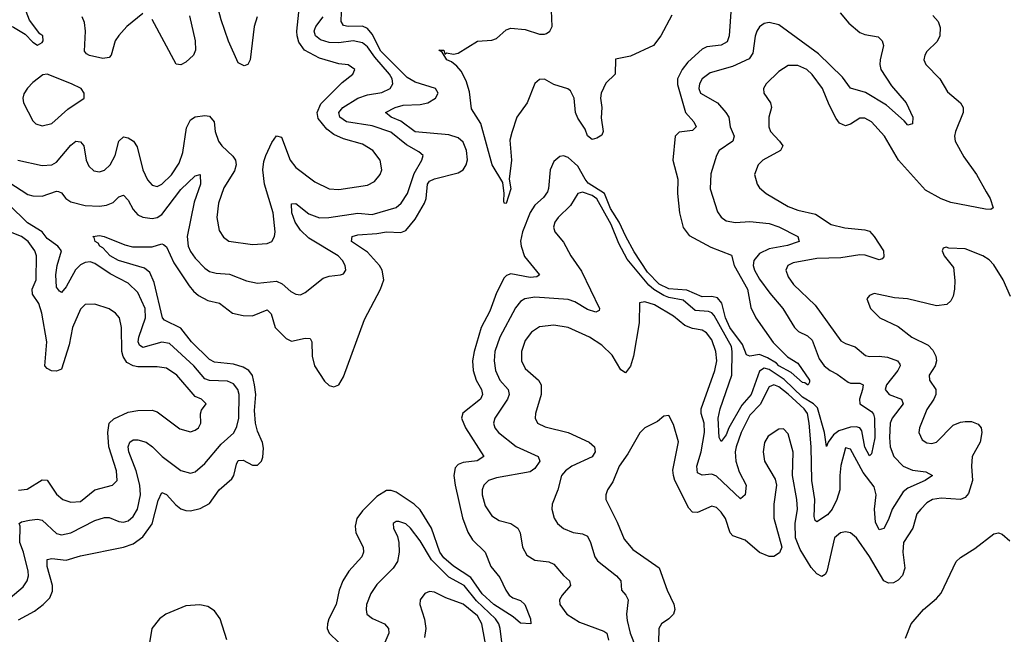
# Model space of a CAD drawing. Header units: inches. Extents: x 1843162 to 1959474, y 907081 to 1016326.
# Tile 283 of 656: x 1920416 to 1924534, y 912266 to 914838. Entities that reach past the tile are written whole.
import ezdxf

# ---------------------------------------------------------------- set-up
doc = ezdxf.new("R2010")
doc.units = ezdxf.units.IN
doc.header["$MEASUREMENT"] = 0
doc.layers.add('B9921', color=7, linetype='Continuous')

msp = doc.modelspace()

# ---------------------------------------------------------------- linework, layer by layer
at = {"layer": 'B9921', "color": 5}
for points, elevation in [([(1921409.5, 914850), (1921396.9, 914810), (1921380.1, 914670), (1921370, 914650.9), (1921354.6, 914645.4), (1921330, 914658), (1921288.7, 914748.7), (1921257.8, 914837.8), (1921224.2, 914964.2)], 660), ([(1923142.9, 914857.1), (1923097.5, 914770), (1923066.2, 914730), (1922970, 914685.2), (1922907.7, 914672.3), (1922905.5, 914610), (1922867.4, 914572.6), (1922847.8, 914530), (1922844.6, 914510), (1922850.1, 914470), (1922847.1, 914427.1), (1922856.3, 914370), (1922850, 914355.3), (1922830, 914342), (1922810, 914337.2), (1922790, 914352.7), (1922780.1, 914380.1), (1922750, 914426), (1922740.2, 914450), (1922734.6, 914510), (1922719.9, 914539.9), (1922708.6, 914548.6), (1922650, 914566.6), (1922610, 914589.8), (1922590, 914587.9), (1922570, 914571.1), (1922537.7, 914490), (1922495.2, 914430), (1922473.7, 914366.3), (1922466.2, 914333.8), (1922472.7, 914250), (1922463.2, 914170), (1922469.1, 914130), (1922450, 914068.4), (1922442, 914070), (1922440.1, 914080.1), (1922442.2, 914110), (1922436.1, 914156.1), (1922392.2, 914230), (1922343.9, 914403.9), (1922305.5, 914465.5), (1922296.5, 914536.5), (1922282.8, 914582.8), (1922262.4, 914622.4), (1922244, 914644), (1922222, 914662), (1922202, 914670), (1922182, 914702), (1922168, 914710), (1922190, 914710.7), (1922194, 914694), (1922201.2, 914698.8), (1922230, 914694.4), (1922250, 914697.4), (1922330, 914747.8), (1922390, 914753.1), (1922410, 914759.8), (1922450, 914795.2), (1922470, 914803), (1922530, 914796.9), (1922590, 914778), (1922610, 914777), (1922619, 914781), (1922632.7, 914790), (1922642.7, 914810), (1922638.3, 914910)], 580), ([(1920126.8, 914866.8), (1920210, 914832.4), (1920276.7, 914836.7), (1920344.5, 914824.5), (1920390, 914806.8), (1920438, 914778), (1920470, 914744.7), (1920490, 914732), (1920510, 914742), (1920514, 914750), (1920512.7, 914770), (1920499.3, 914779.3), (1920456.3, 914836.3), (1920435.8, 914890)], 680), ([(1920407.6, 914250), (1920510, 914228.4), (1920550, 914230.9), (1920570, 914241.9), (1920630, 914312.5), (1920650, 914329.4), (1920670, 914327.3), (1920684.6, 914310), (1920693.4, 914250), (1920705.1, 914225.1), (1920725.1, 914205.1), (1920750, 914201.2), (1920770, 914208.3), (1920794.5, 914230), (1920815.6, 914270), (1920830, 914330.4), (1920850, 914347.6), (1920870, 914343.9), (1920891.1, 914330), (1920906.5, 914306.5), (1920930.1, 914210), (1920950, 914167.4), (1920970, 914145.2), (1920990, 914140.2), (1921010, 914150.2), (1921050, 914188.3), (1921083, 914237), (1921098.1, 914281.9), (1921114, 914386), (1921130, 914419.3), (1921150, 914431.8), (1921190, 914437.4), (1921210, 914435), (1921229.3, 914410), (1921233.6, 914370), (1921247.5, 914330), (1921261.5, 914310), (1921307.4, 914267.4), (1921318.8, 914250), (1921321.7, 914230), (1921314.3, 914205.7), (1921270, 914134.3), (1921246.5, 914070), (1921240.5, 914010), (1921250, 913956.3), (1921267.4, 913927.4), (1921290, 913911.5), (1921390, 913896.9), (1921450, 913901.5), (1921469.8, 913910.2), (1921481, 913930), (1921483.8, 913950), (1921475.1, 914030), (1921440.1, 914150), (1921433, 914210), (1921436.1, 914243.9), (1921445, 914270), (1921470, 914323.6), (1921490, 914352.6), (1921510, 914346.5), (1921546.4, 914250), (1921570, 914219.2), (1921650, 914159.7), (1921710, 914130.2), (1921750, 914127.4), (1921870, 914146.2), (1921899.7, 914160.3), (1921923.9, 914190), (1921929.8, 914210), (1921922.8, 914250), (1921893.1, 914290), (1921850, 914316.8), (1921770, 914340.1), (1921730, 914357.2), (1921699.9, 914379.9), (1921664.4, 914424.4), (1921660.1, 914450), (1921674.6, 914485.4), (1921764.2, 914575.8), (1921809.6, 914610), (1921816.9, 914630), (1921790, 914649.7), (1921750, 914653.1), (1921670, 914676.7), (1921606.2, 914710), (1921583.5, 914743.5), (1921576.6, 914770), (1921574.7, 914790), (1921583.4, 914870)], 660), ([(1920410, 912326.8), (1920477.8, 912362.2), (1920514.5, 912390), (1920541.1, 912418.9), (1920553.1, 912446.9), (1920553.4, 912470), (1920529.9, 912550.1), (1920530, 912579.3), (1920550, 912582.3), (1920610, 912575.3), (1920670, 912594.6), (1920850, 912630.1), (1920890, 912644.5), (1920930, 912673.1), (1920970, 912727.7), (1920994.6, 912825.4), (1921010, 912858.9), (1921030, 912850.2), (1921068.2, 912808.2), (1921090, 912790.8), (1921110, 912783.2), (1921130, 912782), (1921170, 912792.7), (1921210, 912813.4), (1921249.6, 912870.4), (1921303.1, 912917), (1921311.4, 912930), (1921322.2, 912977.8), (1921330, 912992.6), (1921350, 912994.8), (1921390, 912973.2), (1921410, 912973.2), (1921426.8, 912990), (1921433.1, 913006.9), (1921435.7, 913044.3), (1921431.6, 913068.4), (1921410, 913116.5), (1921401.3, 913150), (1921398.1, 913201.9), (1921403.2, 913270), (1921398.3, 913310), (1921388.9, 913348.9), (1921374.7, 913370), (1921350, 913384.1), (1921310, 913397), (1921230, 913404.4), (1921210, 913415.7), (1921134.9, 913490), (1921090, 913547.4), (1921021, 913581), (1921013.1, 913590), (1920978, 913738), (1920959.9, 913779.9), (1920937.7, 913797.7), (1920828.7, 913830), (1920793.6, 913850), (1920763.4, 913883.4), (1920751.2, 913890), (1920743.3, 913903.3), (1920731.6, 913910), (1920726.6, 913926.6), (1920721.2, 913930), (1920750, 913935.3), (1920769.6, 913930.4), (1920855.3, 913895.3), (1920887.8, 913887.8), (1920970, 913887.5), (1921010, 913900.2), (1921017.2, 913897.2), (1921030, 913887.2), (1921061, 913821), (1921124.6, 913724.6), (1921141.9, 913701.9), (1921163.5, 913683.5), (1921202.9, 913662.9), (1921251.4, 913651.4), (1921306.3, 913610), (1921350, 913599.8), (1921390, 913599.2), (1921450, 913624.1), (1921467.6, 913607.6), (1921484.2, 913550), (1921530, 913503.2), (1921552.5, 913492.5), (1921610, 913505.5), (1921630, 913503.1), (1921637.7, 913490), (1921638.6, 913430), (1921649.2, 913390), (1921690, 913324.6), (1921710, 913307.6), (1921730, 913301.7), (1921750, 913310.3), (1921770, 913343.1), (1921857.4, 913582.6), (1921924.4, 913710), (1921938, 913750), (1921932.3, 913790), (1921920.1, 913810), (1921870, 913864.9), (1921803.7, 913910), (1921806.4, 913930), (1921830, 913938.2), (1921910, 913943), (1921950, 913950.9), (1922010, 913947.4), (1922030, 913955.8), (1922070, 914003.9), (1922108.1, 914070), (1922115, 914090), (1922120.7, 914150), (1922130, 914162.9), (1922150, 914172.4), (1922250, 914197.3), (1922270.6, 914209.4), (1922283.6, 914230), (1922288, 914252), (1922284.3, 914290), (1922270, 914325), (1922250, 914343.7), (1922210, 914356.2), (1922070, 914369.3), (1922010, 914413.1), (1921968.7, 914430), (1921946.2, 914450), (1921985.7, 914470), (1922019.9, 914479.9), (1922090, 914483.7), (1922122.7, 914490), (1922154.2, 914510), (1922165.4, 914530), (1922155.2, 914550), (1922070, 914576.4), (1922036.8, 914596.8), (1921926.6, 914706.6), (1921890, 914777.9), (1921870, 914800.8), (1921850, 914811.2), (1921789.6, 914809.6), (1921770, 914813.7), (1921760.4, 914830), (1921762.2, 914870)], 620), ([(1920930, 914864), (1920864.2, 914810), (1920830, 914772.6), (1920814.4, 914750), (1920798.5, 914690), (1920790, 914679.7), (1920763.8, 914676.2), (1920708, 914688), (1920694.7, 914694.7), (1920686.9, 914706.8), (1920691.5, 914790), (1920686.9, 914826.9), (1920676.3, 914850)], 660), ([(1921125.6, 914854.4), (1921149.5, 914750), (1921151.6, 914710), (1921142.7, 914690), (1921110, 914659.8), (1921090, 914649), (1921070, 914652.2), (1920970, 914838.5)], 660), ([(1923391.9, 914890), (1923382.7, 914770), (1923373.9, 914746.1), (1923350, 914731.8), (1923290, 914724.3), (1923270, 914715), (1923210, 914660.7), (1923186, 914630), (1923167.4, 914590), (1923167.3, 914567.3), (1923201, 914450), (1923235.3, 914410), (1923244.5, 914390), (1923230, 914374.8), (1923173.3, 914366.7), (1923157.6, 914350), (1923146.7, 914250), (1923168.8, 914170), (1923166.5, 914110), (1923175.9, 914030), (1923190, 913968.5), (1923215, 913935), (1923305.8, 913885.8), (1923392.4, 913852.4), (1923404.2, 913810), (1923459.6, 913710), (1923473.8, 913633.8), (1923494.5, 913590), (1923567.5, 913487.5), (1923626.6, 913426.6), (1923670, 913400.2), (1923718.3, 913330), (1923718.9, 913321.1), (1923714, 913310), (1923710.2, 913309.8), (1923698.8, 913318.8), (1923690, 913319.8), (1923642.1, 913362.1), (1923590, 913389.7), (1923580.4, 913400.4), (1923543, 913423), (1923510, 913436.2), (1923470, 913429.8), (1923455.6, 913435.6), (1923438.8, 913478.8), (1923385.5, 913550), (1923367.4, 913590), (1923352, 913652), (1923333.8, 913673.8), (1923310, 913679.1), (1923270, 913678.5), (1923205.4, 913705.4), (1923130, 913711.2), (1923090, 913731), (1923040.9, 913780.9), (1922986.3, 913866.3), (1922950.1, 913930.1), (1922923.5, 913990), (1922887.2, 914047.2), (1922861.9, 914110), (1922793.9, 914153.9), (1922780, 914170), (1922750, 914225.1), (1922710, 914260.7), (1922690, 914268.5), (1922675, 914265), (1922650, 914244.8), (1922634.8, 914210), (1922628, 914132), (1922622.6, 914117.4), (1922606, 914094), (1922570, 914061.7), (1922550, 914031.8), (1922518.2, 913950), (1922510.7, 913910.7), (1922512.4, 913890), (1922527.6, 913847.6), (1922590.2, 913769.8), (1922578.6, 913761.4), (1922550, 913759.6), (1922470, 913774.3), (1922452, 913768), (1922442, 913758), (1922410, 913694.5), (1922382.3, 913617.7), (1922345.9, 913550), (1922316.7, 913450), (1922309.7, 913410), (1922312.3, 913370), (1922325.2, 913330), (1922347.8, 913290), (1922351.8, 913270), (1922343.2, 913250), (1922269.1, 913190.9), (1922263.8, 913170), (1922279.8, 913130), (1922356.5, 913010), (1922328.9, 912991.1), (1922270, 912984.2), (1922250, 912977), (1922237.1, 912962.9), (1922231.3, 912930), (1922236.3, 912890), (1922267.1, 912752.9), (1922290, 912692.6), (1922310, 912661.2), (1922362.8, 912610), (1922385.8, 912550), (1922423.5, 912503.5), (1922448.4, 912450), (1922462.4, 912430), (1922478.6, 912418.6), (1922510, 912406.7), (1922527.7, 912390), (1922552.6, 912330), (1922553.4, 912310), (1922510, 912311.7), (1922479.1, 912339.1), (1922399.2, 912390), (1922350, 912434.7), (1922303, 912503), (1922230, 912551.4), (1922190, 912586.1), (1922173.2, 912610), (1922138.2, 912710), (1922090, 912786.7), (1922065, 912810), (1921990, 912860.3), (1921970, 912867.7), (1921950, 912867.3), (1921910, 912843), (1921850, 912782.1), (1921826.4, 912750), (1921818.3, 912718.3), (1921820.9, 912690), (1921851.8, 912630), (1921853.8, 912610), (1921846.2, 912590), (1921791.6, 912530), (1921766.9, 912490), (1921751.5, 912450), (1921739.3, 912390), (1921708.7, 912330), (1921703, 912310), (1921702.3, 912290), (1921710.1, 912270.1), (1921750.7, 912230.7)], 620), ([(1923847, 914867), (1923883.2, 914823.2), (1923930, 914784.6), (1923950, 914776.1), (1924005.7, 914765.7), (1924022.4, 914750), (1924028.1, 914730), (1924014, 914670), (1924012.8, 914650), (1924017.8, 914630), (1924061.9, 914561.9), (1924122.8, 914490), (1924151.6, 914430), (1924150, 914402), (1924130, 914396.2), (1924114.8, 914414.8), (1924040.6, 914480.6), (1923953.8, 914533.8), (1923890, 914552.2), (1923857.3, 914597.3), (1923755.9, 914695.9), (1923590, 914816.8), (1923550, 914825.7), (1923530, 914821.6), (1923510, 914808.5), (1923498.6, 914790), (1923491.3, 914768.7), (1923482, 914698), (1923466.3, 914673.7), (1923397.3, 914642.7), (1923303.6, 914616.4), (1923269.7, 914590.3), (1923259.5, 914570), (1923255.9, 914550), (1923263.7, 914530), (1923334.4, 914490), (1923368.7, 914450), (1923381.6, 914430), (1923387.8, 914390), (1923404.2, 914350), (1923397.6, 914330), (1923340.7, 914290), (1923330.2, 914270), (1923306.7, 914193.3), (1923304, 914130), (1923334.4, 914034.4), (1923350, 914011.8), (1923370, 913996.5), (1923409.3, 913989.3), (1923470, 913993.4), (1923550, 913984.6), (1923590, 913971.7), (1923670.3, 913930), (1923675.3, 913910), (1923671.7, 913908.3), (1923627.1, 913892.9), (1923550, 913879.6), (1923510, 913859.9), (1923486.3, 913830), (1923483.8, 913810), (1923489, 913790), (1923510, 913751.8), (1923553, 913693), (1923607.8, 913630), (1923656.6, 913550), (1923673.6, 913533.6), (1923710, 913514.6), (1923730, 913496.3), (1923759.3, 913419.3), (1923780.8, 913390), (1923804.7, 913370), (1923834.9, 913354.9), (1923881.3, 913321.3), (1923890, 913317.2), (1923930, 913317.5), (1923943.2, 913310), (1923941.2, 913290), (1923927.8, 913250), (1923929.1, 913230), (1923977.9, 913197.9), (1923986.9, 913186.9), (1923990.4, 913170.4), (1923992.5, 913087.5), (1923978.7, 913021.3), (1923970, 913012.6), (1923950, 913048.9), (1923937.4, 913117.4), (1923929.3, 913129.3), (1923914.7, 913134.7), (1923890, 913132.8), (1923842.1, 913117.9), (1923819.6, 913100.4), (1923797.2, 913070), (1923790, 913052), (1923781.3, 913110), (1923753, 913213), (1923735.1, 913230), (1923690, 913258.8), (1923612.3, 913332.3), (1923550, 913373.9), (1923530, 913379.1), (1923510, 913367), (1923474.7, 913270), (1923435.4, 913224.6), (1923381.3, 913130), (1923370, 913101.1), (1923350, 913072.4), (1923341.2, 913090), (1923337.4, 913170), (1923345.8, 913210), (1923394.6, 913350), (1923395.3, 913450), (1923392.1, 913470), (1923320, 913600), (1923310, 913611.7), (1923296.4, 913616.4), (1923241.3, 913621.3), (1923190, 913663.8), (1923130, 913676), (1923110, 913684.2), (1923068.3, 913708.3), (1923046.5, 913726.5), (1922956.2, 913836.2), (1922921.6, 913901.6), (1922890, 913980.4), (1922830, 914088.4), (1922810, 914102.1), (1922770, 914116.6), (1922750, 914110.7), (1922719.4, 914060.6), (1922667.7, 914010), (1922653.7, 913990), (1922648.5, 913970), (1922654.4, 913950), (1922690, 913906.7), (1922720.8, 913850), (1922765.9, 913785.9), (1922841.3, 913630), (1922838.7, 913621.3), (1922825.5, 913614.5), (1922790, 913625.7), (1922736.8, 913656.8), (1922710, 913666.8), (1922570, 913677.2), (1922527.7, 913670), (1922510, 913658.2), (1922490, 913632), (1922423.9, 913510), (1922403, 913450), (1922399.6, 913410), (1922406, 913370), (1922423.8, 913330), (1922458, 913290), (1922462.6, 913270), (1922455.4, 913250), (1922402.7, 913170), (1922397.8, 913150), (1922403.2, 913130), (1922418.8, 913110), (1922491.9, 913051.9), (1922583.6, 913010), (1922591.1, 912990), (1922570, 912960.3), (1922550, 912945.7), (1922410, 912920.6), (1922376.9, 912910), (1922356.5, 912890), (1922349.4, 912870), (1922349.5, 912850), (1922362.8, 912802.8), (1922390, 912762), (1922421.6, 912741.6), (1922470.1, 912730.1), (1922499.3, 912710), (1922508.5, 912690), (1922518.1, 912630), (1922536.3, 912596.3), (1922570, 912576.3), (1922629.4, 912569.5), (1922650, 912559.2), (1922690, 912511.4), (1922715.6, 912490), (1922719.1, 912470), (1922684.3, 912430), (1922672.9, 912410), (1922675, 912390), (1922704.5, 912350), (1922756.8, 912316.8), (1922859.1, 912279.1), (1922871.4, 912270), (1922878.2, 912241.8)], 640), ([(1924235, 914855), (1924257.1, 914830), (1924265.5, 914805.5), (1924264.2, 914770), (1924253, 914747), (1924210, 914705.1), (1924200.9, 914690), (1924197.4, 914670), (1924205.7, 914650), (1924264, 914590), (1924296, 914536), (1924350.3, 914490), (1924362, 914470), (1924362, 914450), (1924328.9, 914370), (1924324.7, 914350), (1924327.7, 914330), (1924363.7, 914263.7), (1924416.9, 914190), (1924458.3, 914118.3), (1924474, 914090), (1924486.8, 914050), (1924476.7, 914043.3), (1924455.4, 914044.6), (1924310, 914073.4), (1924270, 914088.8), (1924204.4, 914124.4), (1924090.8, 914250.8), (1924032.1, 914350), (1923978.8, 914410), (1923950, 914426.5), (1923930, 914426.5), (1923890, 914400.2), (1923870, 914394), (1923844.6, 914404.6), (1923830, 914424.2), (1923801.3, 914481.3), (1923772.8, 914550), (1923730, 914608.6), (1923708, 914630), (1923670, 914646.4), (1923630, 914646), (1923590, 914621.4), (1923538.3, 914570), (1923526.3, 914550), (1923527.6, 914530), (1923555.8, 914490), (1923559.7, 914470), (1923548.5, 914430), (1923548.2, 914390), (1923555.5, 914370), (1923593.8, 914330), (1923606.9, 914310), (1923597.7, 914290), (1923523.6, 914250), (1923504.4, 914230), (1923489.2, 914190), (1923499.6, 914150), (1923510, 914134.4), (1923538, 914110), (1923630, 914056.1), (1923670, 914040.8), (1923743.8, 914023.8), (1923810, 913981.6), (1923867.2, 913967.2), (1923950, 913958.9), (1923970, 913952.6), (1923990, 913930.2), (1924027.9, 913870), (1924030, 913846), (1924022.3, 913837.7), (1924010, 913833.7), (1923951.9, 913851.9), (1923930, 913854.3), (1923850, 913841.8), (1923750, 913839.2), (1923650, 913819.9), (1923628.1, 913810), (1923620.2, 913790), (1923630, 913761.5), (1923651.5, 913730), (1923742.6, 913642.6), (1923850, 913494.2), (1923870, 913482.2), (1923910, 913469.3), (1923952.5, 913432.5), (1923970, 913427.9), (1924010, 913429.6), (1924045.3, 913425.3), (1924087.4, 913410), (1924096.5, 913396.5), (1924098.6, 913390), (1924088.4, 913370), (1924041, 913310), (1924035.3, 913290), (1924052.6, 913270), (1924103.6, 913250), (1924110.1, 913230.1), (1924065, 913170), (1924056.9, 913150), (1924053.1, 913090), (1924056, 913050), (1924071.8, 913010), (1924110, 912970.1), (1924150, 912953.3), (1924205.8, 912945.8), (1924233.7, 912930), (1924202.2, 912910), (1924130, 912877.8), (1924110, 912862.5), (1924064.5, 912790), (1924050, 912746.3), (1924030, 912708.4), (1924010, 912703.5), (1923994.7, 912734.7), (1923990.8, 912790), (1923998.2, 912850), (1923990, 912883.2), (1923943.1, 912943.1), (1923890, 913040.4), (1923870, 913046.3), (1923850, 912972), (1923845.2, 912930), (1923846.1, 912870), (1923832.6, 912830), (1923813.9, 912790), (1923794, 912766), (1923750, 912736.2), (1923742.3, 912742.3), (1923738.1, 912758.1), (1923740.8, 912830), (1923729.3, 912910), (1923725.6, 913050), (1923717.6, 913150), (1923709.9, 913190), (1923696.6, 913210), (1923630, 913270.9), (1923590, 913301.8), (1923570, 913310.3), (1923550, 913301.4), (1923512.8, 913227.2), (1923470, 913182.4), (1923433.7, 913110), (1923412.3, 913050), (1923408.6, 913030), (1923411.3, 912990), (1923425.4, 912945.4), (1923454.4, 912890), (1923450, 912849.6), (1923430, 912832.2), (1923330, 912927.1), (1923310, 912935.7), (1923270, 912931.7), (1923250, 912941), (1923247.6, 912970), (1923265.6, 913030), (1923279.1, 913110), (1923277.7, 913150), (1923266.4, 913190), (1923266.2, 913210), (1923323.5, 913370), (1923330.7, 913410), (1923327.2, 913450), (1923310, 913498.7), (1923288.1, 913528.1), (1923270, 913538.5), (1923230, 913545.3), (1923197.9, 913557.9), (1923150, 913597.9), (1923070, 913644.6), (1923030, 913657.7), (1923007.3, 913652.7), (1923006.5, 913570), (1922983.3, 913430), (1922970, 913388), (1922950, 913359.7), (1922930, 913372.1), (1922893.5, 913433.5), (1922850, 913475.2), (1922798.3, 913510), (1922709.9, 913549.9), (1922650, 913559.8), (1922590, 913552.3), (1922556.1, 913530), (1922530, 913495.4), (1922514.4, 913450), (1922514.3, 913410), (1922530, 913378.6), (1922586, 913330), (1922596, 913310), (1922596.1, 913270), (1922572.4, 913190), (1922571.5, 913170), (1922581.7, 913150), (1922613.7, 913133.7), (1922710, 913110.7), (1922797.7, 913070), (1922820.2, 913050), (1922822, 913030), (1922810, 913008.3), (1922724.9, 912970), (1922698.2, 912950), (1922681.5, 912930), (1922666.8, 912870), (1922642, 912810), (1922641.3, 912790), (1922651.1, 912751.1), (1922664.9, 912730), (1922690, 912709.2), (1922730, 912692.1), (1922770, 912686.7), (1922790, 912675.8), (1922803.5, 912650), (1922820.9, 912590), (1922832.9, 912572.9), (1922912.3, 912510), (1922929.3, 912490), (1922932.6, 912450), (1922950.2, 912430), (1922960.2, 912410), (1922954.1, 912350), (1922956.8, 912323.2), (1922968.3, 912270), (1922992.1, 912210)], 660), ([(1920370, 914158.2), (1920450, 914105.9), (1920470, 914101.5), (1920510, 914099.4), (1920570, 914120.5), (1920578.4, 914118.4), (1920590, 914113.4), (1920609.3, 914090), (1920630, 914076.1), (1920690, 914059.8), (1920750, 914057), (1920778.7, 914061.3), (1920806.4, 914073.6), (1920830, 914097.1), (1920850, 914103.5), (1920870, 914082.4), (1920890, 914043.5), (1920910, 914021.9), (1920930, 914011.4), (1920970, 914006.7), (1920990, 914010.7), (1921010, 914022.5), (1921090, 914127.4), (1921150, 914184.7), (1921170, 914190.4), (1921171.2, 914150), (1921145.7, 914074.2), (1921116.6, 913930), (1921120.6, 913890), (1921130, 913867.5), (1921150, 913839.4), (1921190, 913797.8), (1921210, 913784.8), (1921237.7, 913777.7), (1921292.7, 913772.7), (1921364.5, 913744.5), (1921410, 913735.3), (1921490, 913744.1), (1921513.1, 913733.1), (1921550, 913700.2), (1921570, 913689.1), (1921590, 913686.5), (1921610, 913696.5), (1921684.4, 913755.6), (1921710, 913764.9), (1921758, 913770), (1921770, 913774.8), (1921779.5, 913790), (1921776.9, 913810), (1921766.3, 913830), (1921747.1, 913850), (1921624.4, 913924.4), (1921590, 913956.6), (1921568, 913990), (1921553.2, 914030), (1921552.1, 914067.9), (1921570, 914068.9), (1921625.6, 914025.6), (1921670, 914009.2), (1921709.2, 914010), (1921830, 914029), (1921890, 914022.9), (1921990, 914052.7), (1922011.2, 914070), (1922038.3, 914110), (1922065.4, 914194.6), (1922097.8, 914250), (1922103.1, 914270), (1922085.4, 914285.4), (1922033.8, 914313.8), (1921967.9, 914367.9), (1921890, 914394.4), (1921781.8, 914410), (1921754.1, 914430), (1921750.5, 914450), (1921767.3, 914470), (1921829.7, 914510.3), (1921870, 914523.6), (1921930, 914533.6), (1921965.8, 914550), (1921976.4, 914570), (1921973, 914590), (1921962.3, 914610), (1921900.9, 914680.9), (1921870, 914724.7), (1921850, 914741.1), (1921810, 914749.2), (1921750, 914741.4), (1921710, 914743.2), (1921674.1, 914754.1), (1921653.1, 914770), (1921647.8, 914790), (1921650, 914797.8), (1921654.4, 914810), (1921684.5, 914850)], 640), ([(1920350, 912395.5), (1920430, 912464), (1920447.2, 912490), (1920452.4, 912510), (1920451.4, 912530), (1920431.6, 912610), (1920416.9, 912650), (1920417.7, 912717.7), (1920413.2, 912730), (1920423.3, 912736.7), (1920456, 912744), (1920490, 912748), (1920510, 912743.4), (1920570, 912687.4), (1920590, 912681.5), (1920630.2, 912690.2), (1920730, 912741.9), (1920770, 912754.6), (1920790, 912755), (1920830, 912738.4), (1920850, 912735.3), (1920870, 912741.1), (1920890, 912758.2), (1920908.4, 912790), (1920921.2, 912850), (1920917.7, 912890), (1920903, 912950), (1920871.9, 913030), (1920869.1, 913050.9), (1920876.4, 913070), (1920890, 913079.4), (1920910, 913080.1), (1920944.2, 913070), (1920970.6, 913050.6), (1921011.3, 913010), (1921090, 912951.1), (1921130, 912940.7), (1921150, 912945), (1921190, 912980.2), (1921258.4, 913061.6), (1921310.8, 913109.2), (1921323.9, 913136.1), (1921332, 913170), (1921333.7, 913270), (1921328.7, 913290), (1921310, 913314.5), (1921284.8, 913324.8), (1921210, 913327.4), (1921190, 913335.2), (1921144, 913390), (1921042.9, 913482.9), (1921010, 913488.5), (1920930, 913466.7), (1920916.2, 913476.2), (1920911.4, 913490), (1920914.4, 913510), (1920941.6, 913590), (1920940.8, 913630), (1920910, 913696.2), (1920870, 913735.6), (1920793.9, 913773.9), (1920730, 913817.7), (1920710, 913824.3), (1920690, 913822.4), (1920670, 913811.4), (1920649.2, 913790.8), (1920610, 913720.3), (1920590, 913696.4), (1920581.5, 913701.5), (1920570, 913718), (1920566.6, 913770), (1920572.4, 913810), (1920590.7, 913870), (1920575, 913890), (1920530, 913922.8), (1920509.5, 913950), (1920448.1, 913988.1), (1920370, 914064.6)], 640), ([(1920410.6, 912869.4), (1920446.6, 912873.4), (1920510, 912911.6), (1920530, 912910.3), (1920570, 912852), (1920595.8, 912830), (1920630, 912818.7), (1920670, 912821.3), (1920730, 912870.1), (1920803.7, 912890), (1920822.7, 912910), (1920820.2, 912950), (1920788.6, 913050), (1920783.9, 913110), (1920790.3, 913149.7), (1920810, 913167.4), (1920870, 913195.4), (1920910, 913202.1), (1920970, 913203.9), (1920990, 913196.6), (1921085.2, 913125.2), (1921130, 913113.5), (1921150, 913119.5), (1921164, 913130), (1921173.2, 913150), (1921172, 913188), (1921176.2, 913203.8), (1921196, 913230), (1921176.2, 913250), (1921150, 913260.9), (1921072.5, 913350), (1921030, 913379), (1920990, 913385.8), (1920910, 913385.1), (1920890, 913389.5), (1920863.9, 913403.9), (1920848.1, 913428.1), (1920843.3, 913450), (1920841, 913550), (1920833, 913590), (1920816.8, 913610), (1920790, 913627.6), (1920730, 913647.3), (1920690, 913646.4), (1920670, 913627.1), (1920636.4, 913550), (1920622.7, 913477.3), (1920590, 913375.1), (1920570, 913366.9), (1920548.7, 913368.7), (1920530, 913378.5), (1920520.8, 913390), (1920529.4, 913490), (1920507.8, 913610), (1920496.4, 913650), (1920469.2, 913690), (1920468.2, 913710), (1920484.9, 913750), (1920486.3, 913850), (1920479, 913870), (1920451.4, 913910), (1920423.5, 913930), (1920370, 913951.5)], 660), ([(1924559.5, 913679.5), (1924528.5, 913750), (1924490, 913812), (1924470, 913833.6), (1924444, 913850), (1924370, 913879.5), (1924302, 913882), (1924290, 913886), (1924278, 913882), (1924274, 913870), (1924282, 913850), (1924321.4, 913801.4), (1924327.1, 913747.1), (1924326, 913710), (1924319.1, 913680.9), (1924310, 913660.9), (1924293.3, 913646.7), (1924250, 913641.1), (1924128.7, 913670), (1924074.5, 913674.5), (1923990, 913691.5), (1923970, 913684), (1923958.8, 913670), (1923973.4, 913630), (1924013.4, 913590), (1924090, 913554.4), (1924147, 913510), (1924215.2, 913475.2), (1924235.4, 913455.4), (1924247.9, 913430), (1924250.2, 913410), (1924245, 913390), (1924219.6, 913350), (1924220.2, 913330), (1924246.8, 913290), (1924247, 913270), (1924239.3, 913250), (1924210, 913206), (1924179.2, 913130), (1924176.5, 913110), (1924190, 913080.3), (1924210, 913067.2), (1924230, 913064.5), (1924250, 913070.2), (1924319.5, 913140.4), (1924350, 913154), (1924370, 913156.5), (1924396.4, 913156.4), (1924424.8, 913144.8), (1924436.9, 913130), (1924440.2, 913110), (1924432.7, 913070), (1924399.3, 913010), (1924396.3, 912970), (1924401.2, 912910), (1924384.6, 912855.4), (1924370, 912838.4), (1924350, 912829.8), (1924270, 912834.9), (1924233.4, 912830), (1924210, 912816.5), (1924183.9, 912790), (1924168.4, 912770), (1924151, 912710), (1924111.7, 912650), (1924109.6, 912610), (1924117.1, 912542.9), (1924107.8, 912512.2), (1924090, 912492.8), (1924070, 912481.3), (1924050, 912479.1), (1924029.5, 912489.5), (1923970, 912591.2), (1923915.9, 912670), (1923890, 912690.9), (1923870, 912695), (1923848.4, 912690), (1923823.2, 912670), (1923791.4, 912528.6), (1923784.1, 912515.9), (1923770, 912507), (1923750, 912518.7), (1923725.7, 912545.7), (1923680, 912620), (1923660.2, 912670), (1923659.3, 912730), (1923669.2, 912790), (1923666.1, 912830), (1923647.8, 912930), (1923650, 913028.7), (1923630, 913105.1), (1923610, 913126.3), (1923590, 913124), (1923545.4, 913094.6), (1923530.9, 913069.1), (1923524.8, 913030), (1923531.1, 912990), (1923575.1, 912915), (1923581.2, 912890), (1923569.3, 912810), (1923570, 912752), (1923602.8, 912630), (1923594, 912606), (1923570, 912591.6), (1923550, 912591.3), (1923510, 912607.5), (1923450, 912659.1), (1923397.7, 912677.7), (1923386.5, 912690), (1923367.6, 912750), (1923350, 912777.4), (1923330, 912796.4), (1923310, 912801.8), (1923250, 912775.4), (1923230, 912777.1), (1923213.6, 912793.6), (1923155.9, 912910), (1923149.9, 912930), (1923147.9, 912952.1), (1923170.7, 913070.7), (1923150, 913144), (1923130, 913182), (1923110, 913179), (1923083.4, 913156.6), (1923030.7, 913130), (1923010, 913109.4), (1922958.8, 913021.2), (1922922.8, 912970), (1922896, 912904), (1922874.3, 912870), (1922867.6, 912850), (1922867.4, 912830), (1922915, 912735), (1922943.2, 912663.2), (1922980, 912620), (1923090, 912543.8), (1923124, 912450), (1923151.9, 912391.9), (1923155.5, 912370), (1923150.2, 912349.8), (1923130.3, 912330), (1923099.5, 912310), (1923088.2, 912290), (1923086.6, 912170)], 680), ([(1922432.6, 912232.6), (1922425.6, 912290), (1922419.3, 912310), (1922406.2, 912330), (1922326.3, 912406.3), (1922274.5, 912470), (1922210, 912505.5), (1922138, 912578), (1922090, 912656.2), (1922050, 912709.7), (1922030, 912728.4), (1922002, 912738), (1921990, 912738.3), (1921977.1, 912730), (1921978.7, 912710), (1921995.5, 912675.5), (1922001, 912650), (1922003, 912610), (1921995.4, 912570), (1921977.8, 912542.2), (1921910, 912474.8), (1921883.7, 912436.3), (1921866.6, 912390), (1921864.3, 912370), (1921868.2, 912350), (1921891.5, 912331.5), (1921942, 912310), (1921958, 912290), (1921959.2, 912270), (1921939, 912221)], 640), ([(1924119.8, 912250), (1924143.5, 912310), (1924196.3, 912370), (1924250, 912414.9), (1924270, 912437.6), (1924332.8, 912570), (1924350, 912587.2), (1924410, 912624.2), (1924490, 912686), (1924510, 912690.4), (1924525.1, 912685.1), (1924557.1, 912657.1)], 680), ([(1922373.2, 912173.2), (1922347.9, 912310), (1922330, 912342.4), (1922270, 912391.8), (1922197.9, 912417.9), (1922150, 912441.6), (1922130, 912445.1), (1922110, 912436.9), (1922090.3, 912410), (1922089.2, 912390), (1922109, 912329), (1922113.6, 912290), (1922108.1, 912252)], 660), ([(1921282.6, 912242.6), (1921253.6, 912330), (1921230, 912364.4), (1921202.7, 912382.7), (1921169.3, 912389.3), (1921110, 912384.5), (1921027, 912350), (1920999.8, 912330), (1920968.2, 912290), (1920958.5, 912230)], 620)]:
    msp.add_lwpolyline(points, dxfattribs=dict(at, elevation=elevation))
at = {"layer": 'B9921', "color": 5, "elevation": 680}
msp.add_lwpolyline([(1920530, 914609.6), (1920512.8, 914607.2), (1920470, 914575.1), (1920448.1, 914551.9), (1920432.7, 914527.3), (1920429, 914510), (1920431.5, 914490), (1920470, 914415.5), (1920482.9, 914402.9), (1920510, 914393.4), (1920550, 914404.2), (1920617, 914463), (1920685.2, 914510), (1920686, 914530), (1920672.3, 914550), (1920632.7, 914570)], close=True, dxfattribs=at)

doc.saveas('drawing.dxf')
